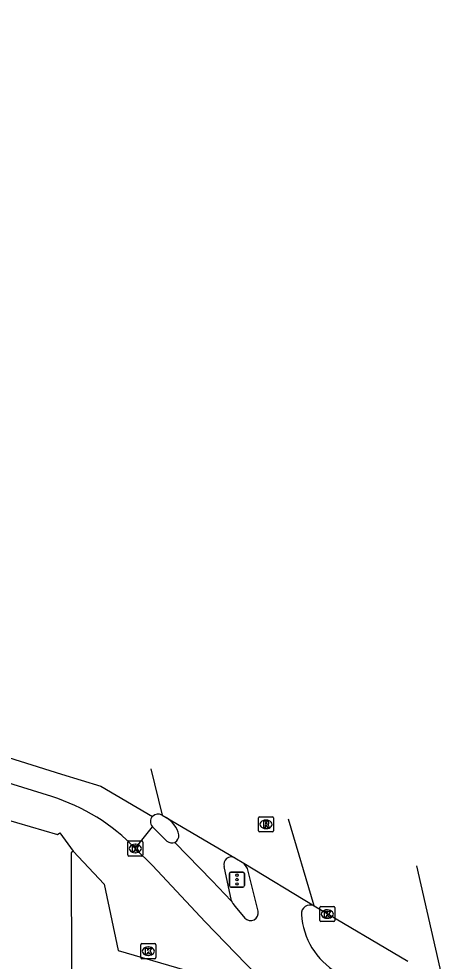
# Model space of a CAD drawing. Extents: x 162172 to 163187, y 382874 to 383684.
# Drawn here: x 163083.2 to 163111.9, y 383621.3 to 383683.6 of the extents above; entities that cross this region are included whole.
import ezdxf

# ---------------------------------------------------------------- set-up
doc = ezdxf.new("R2010")
doc.units = 0
for name, color, linetype in [('IMGEO_Fietspad_gesloten', 7, 'Continuous'), ('IMGEO_Kolk', 7, 'Continuous'), ('IMGEO_Pand', 7, 'Continuous'), ('IMGEO_Rijbaan_lokaal_gesloten', 7, 'Continuous'), ('IMGEO_Rijbaan_regionaal_gesloten', 7, 'Continuous'), ('IMGEO_Rioolput', 7, 'Continuous'), ('IMGEO_Verkeersregelinstallatiepaal', 7, 'Continuous'), ('IMGEO_Voetpad_open', 7, 'Continuous')]:
    doc.layers.add(name, color=color, linetype=linetype)

msp = doc.modelspace()

# ---------------------------------------------------------------- linework, layer by layer
at = {"layer": 'IMGEO_Fietspad_gesloten'}
for points in [[(163092.042, 383630.218), (163093.006, 383629.266)], [(163093.532, 383629.179), (163095.987, 383626.652), (163097.253, 383625.316)], [(163100.246, 383619.065), (163095.531, 383623.925), (163092.052, 383627.661), (163090.911, 383628.782)], [(163099.038, 383624.64), (163098.337, 383627.447), (163098.081, 383627.811)], [(163097.253, 383625.316), (163097.306, 383625.226), (163097.361, 383625.137), (163097.513, 383624.952), (163098.156, 383624.185)]]:
    msp.add_lwpolyline(points, dxfattribs=at)
for centre, radius, start, end in [((163093.354, 383629.735), 0.584, 233.42735, 287.78935), ((163102.468, 383624.468), 0.577, 62.95828, 184.89446), ((163098.537, 383624.529), 0.513, 222.1161, 12.45988), ((163106.729, 383624.748), 4.848, 183.88616, 239.09993)]:
    msp.add_arc(centre, radius, start, end, dxfattribs=at)
at = {"layer": 'IMGEO_Kolk'}
for p, q in [((163090.409, 383628.355), (163090.409, 383629.207)), ((163090.484, 383629.281), (163091.336, 383629.281)), ((163091.41, 383629.207), (163091.41, 383628.355)), ((163090.897, 383629.061), (163090.922, 383629.061)), ((163091.336, 383628.281), (163090.484, 383628.281)), ((163090.92, 383628.501), (163090.895, 383628.501)), ((163103.107, 383624.019), (163103.107, 383624.871)), ((163103.182, 383624.945), (163104.034, 383624.945)), ((163104.108, 383624.871), (163104.108, 383624.019)), ((163103.595, 383624.725), (163103.62, 383624.725)), ((163104.034, 383623.945), (163103.182, 383623.945)), ((163103.618, 383624.165), (163103.593, 383624.165)), ((163091.268, 383621.565), (163091.268, 383622.417)), ((163091.343, 383622.491), (163092.195, 383622.491)), ((163092.269, 383622.417), (163092.269, 383621.565)), ((163091.779, 383621.711), (163091.754, 383621.711)), ((163091.756, 383622.271), (163091.781, 383622.271)), ((163092.195, 383621.491), (163091.343, 383621.491))]:
    msp.add_line(p, q, dxfattribs=at)
for points in [[(163090.409, 383628.355), (163090.409, 383629.207)], [(163090.484, 383629.281), (163091.336, 383629.281)], [(163091.41, 383629.207), (163091.41, 383628.355)], [(163090.73, 383628.981), (163090.853, 383628.981), (163090.853, 383628.83), (163090.983, 383628.981), (163091.147, 383628.981), (163091.001, 383628.83), (163091.154, 383628.581), (163091.002, 383628.581), (163090.917, 383628.745), (163090.853, 383628.678), (163090.853, 383628.581), (163090.73, 383628.581), (163090.73, 383628.981)], [(163091.336, 383628.281), (163090.484, 383628.281)], [(163103.107, 383624.019), (163103.107, 383624.871)], [(163103.182, 383624.945), (163104.034, 383624.945)], [(163104.108, 383624.871), (163104.108, 383624.019)], [(163103.428, 383624.645), (163103.551, 383624.645), (163103.551, 383624.494), (163103.681, 383624.645), (163103.845, 383624.645), (163103.699, 383624.494), (163103.852, 383624.245), (163103.7, 383624.245), (163103.615, 383624.409), (163103.551, 383624.342), (163103.551, 383624.245), (163103.428, 383624.245), (163103.428, 383624.645)], [(163104.034, 383623.945), (163103.182, 383623.945)], [(163091.268, 383621.565), (163091.268, 383622.417)], [(163091.343, 383622.491), (163092.195, 383622.491)], [(163092.269, 383622.417), (163092.269, 383621.565)], [(163091.589, 383622.191), (163091.712, 383622.191), (163091.712, 383622.04), (163091.842, 383622.191), (163092.006, 383622.191), (163091.86, 383622.04), (163092.013, 383621.791), (163091.861, 383621.791), (163091.776, 383621.955), (163091.712, 383621.888), (163091.712, 383621.791), (163091.589, 383621.791), (163091.589, 383622.191)], [(163092.195, 383621.491), (163091.343, 383621.491)]]:
    msp.add_lwpolyline(points, dxfattribs=at)
for centre, start, end in [((163090.486, 383629.205), 91.55205, 178.44795), ((163090.486, 383629.205), 91.55205, 178.44795), ((163091.334, 383629.205), 1.55205, 88.44795), ((163091.334, 383629.205), 1.55205, 88.44795), ((163090.486, 383628.357), 181.55205, 268.44795), ((163090.486, 383628.357), 181.55205, 268.44795), ((163091.334, 383628.357), 271.55205, 358.44795), ((163091.334, 383628.357), 271.55205, 358.44795), ((163103.184, 383624.869), 91.55205, 178.44795), ((163103.184, 383624.869), 91.55205, 178.44795), ((163104.032, 383624.869), 1.55205, 88.44795), ((163104.032, 383624.869), 1.55205, 88.44795), ((163103.184, 383624.021), 181.55205, 268.44795), ((163103.184, 383624.021), 181.55205, 268.44795), ((163104.032, 383624.021), 271.55205, 358.44795), ((163104.032, 383624.021), 271.55205, 358.44795), ((163091.345, 383622.415), 91.55205, 178.44795), ((163091.345, 383622.415), 91.55205, 178.44795), ((163092.193, 383622.415), 1.55205, 88.44795), ((163092.193, 383622.415), 1.55205, 88.44795), ((163091.345, 383621.567), 181.55205, 268.44795), ((163091.345, 383621.567), 181.55205, 268.44795), ((163092.193, 383621.567), 271.55205, 358.44795), ((163092.193, 383621.567), 271.55205, 358.44795)]:
    msp.add_arc(centre, 0.0765, start, end, dxfattribs=at)
for centre, major_axis, ratio, start_param, end_param in [((163090.896, 383628.781), (-0.387, 0.002), 0.722429, 4.712389, 7.853982), ((163090.921, 383628.781), (-0.39, 0.002), 0.717154, 1.570796, 4.712389), ((163103.594, 383624.445), (-0.387, 0.002), 0.722429, 4.712389, 7.853982), ((163103.619, 383624.445), (-0.39, 0.002), 0.717154, 1.570796, 4.712389), ((163091.755, 383621.991), (-0.387, 0.002), 0.722429, 4.712389, 7.853982), ((163091.78, 383621.991), (-0.39, 0.002), 0.717154, 1.570796, 4.712389)]:
    msp.add_ellipse(centre, major_axis=major_axis, ratio=ratio, start_param=start_param, end_param=end_param, dxfattribs=at)
at = {"layer": 'IMGEO_Pand'}
for points in [[(163078.521, 383631.829), (163085.77, 383629.71), (163085.916, 383629.819), (163086.803, 383628.6)], [(163086.803, 383628.6), (163086.674, 383628.504), (163086.694, 383620.048), (163086.699, 383617.852)]]:
    msp.add_lwpolyline(points, dxfattribs=at)
at = {"layer": 'IMGEO_Rijbaan_lokaal_gesloten'}
for points in [[(162873.508, 383679.63), (162885.463, 383682.743), (162894.18, 383683.491), (162901.777, 383683.615), (162914.105, 383683.366), (162924.192, 383682.619), (162934.684, 383681.123), (162939.851, 383679.939), (162950.499, 383677.261), (162960.99, 383674.022), (162983.032, 383667.294), (162989.757, 383665.301), (163013.044, 383658.698), (163024.002, 383654.96), (163028.485, 383653.341), (163043.429, 383647.484), (163052.022, 383644.369), (163086.034, 383633.689), (163088.633, 383632.908), (163092.051, 383630.905)], [(163085.385, 383632.207), (163068.742, 383637.378), (163051.493, 383642.727)], [(163091.947, 383634.04), (163092.68, 383630.983)], [(163092.68, 383630.983), (163092.956, 383630.825)], [(163092.956, 383630.825), (163097.503, 383628.158)], [(163102.73, 383624.982), (163101.051, 383630.727)], [(163090.911, 383628.782), (163092.042, 383630.218)], [(163097.503, 383628.158), (163098.081, 383627.811)], [(163098.081, 383627.811), (163102.73, 383624.982)], [(163102.73, 383624.982), (163108.937, 383621.334)]]:
    msp.add_lwpolyline(points, dxfattribs=at)
for centre, radius, start, end in [((163081.444, 383619.678), 13.134, 43.87962, 72.53934), ((163092.414, 383630.554), 0.505, 58.19934, 135.93857), ((163092.414, 383630.557), 0.503, 136.1951, 222.30379)]:
    msp.add_arc(centre, radius, start, end, dxfattribs=at)
at = {"layer": 'IMGEO_Rijbaan_regionaal_gesloten'}
msp.add_lwpolyline([(163111.866, 383617.063), (163111.761, 383617.881), (163109.536, 383627.64)], dxfattribs=at)
at = {"layer": 'IMGEO_Rioolput'}
for p, q in [((163099.053, 383629.95), (163099.053, 383630.802)), ((163099.128, 383630.876), (163099.98, 383630.876)), ((163099.541, 383630.656), (163099.566, 383630.656)), ((163100.054, 383630.802), (163100.054, 383629.95)), ((163099.98, 383629.876), (163099.128, 383629.876)), ((163099.564, 383630.096), (163099.539, 383630.096))]:
    msp.add_line(p, q, dxfattribs=at)
for points in [[(163099.053, 383629.95), (163099.053, 383630.802)], [(163099.128, 383630.876), (163099.98, 383630.876)], [(163099.642, 383630.574), (163099.39, 383630.576), (163099.39, 383630.176)], [(163099.568, 383630.495), (163099.514, 383630.495), (163099.514, 383630.414)], [(163099.514, 383630.414), (163099.566, 383630.414)], [(163100.054, 383630.802), (163100.054, 383629.95)], [(163099.98, 383629.876), (163099.128, 383629.876)], [(163099.39, 383630.176), (163099.514, 383630.176), (163099.514, 383630.338), (163099.525, 383630.338)], [(163099.572, 383630.309), (163099.643, 383630.176), (163099.783, 383630.176), (163099.718, 383630.302)]]:
    msp.add_lwpolyline(points, dxfattribs=at)
for centre, radius, start, end in [((163099.13, 383630.8), 0.0765, 91.55205, 178.44795), ((163099.13, 383630.8), 0.0765, 91.55205, 178.44795), ((163099.55, 383630.603), 0.19, 274.7715, 282.96867), ((163099.574, 383630.399), 0.0964, 77.00612, 93.18647), ((163099.588, 383630.456), 0.0378, 276.66336, 79.67722), ((163099.641, 383630.464), 0.109, 350.36119, 89.41601), ((163099.639, 383630.464), 0.112, 277.58423, 350.98172), ((163099.978, 383630.8), 0.0765, 1.55205, 88.44795), ((163099.978, 383630.8), 0.0765, 1.55205, 88.44795), ((163099.13, 383629.952), 0.0765, 181.55205, 268.44795), ((163099.13, 383629.952), 0.0765, 181.55205, 268.44795), ((163099.524, 383630.285), 0.0533, 26.02933, 88.69889), ((163099.623, 383630.249), 0.108, 29.51342, 73.79051), ((163099.978, 383629.952), 0.0765, 271.55205, 358.44795), ((163099.978, 383629.952), 0.0765, 271.55205, 358.44795)]:
    msp.add_arc(centre, radius, start, end, dxfattribs=at)
for centre, major_axis, ratio, start_param, end_param in [((163099.54, 383630.376), (-0.387, 0.002), 0.722429, 4.712389, 7.853982), ((163099.565, 383630.376), (-0.39, 0.002), 0.717154, 1.570796, 4.712389)]:
    msp.add_ellipse(centre, major_axis=major_axis, ratio=ratio, start_param=start_param, end_param=end_param, dxfattribs=at)
at = {"layer": 'IMGEO_Verkeersregelinstallatiepaal'}
for p, q in [((163097.138, 383626.325), (163097.138, 383627.125)), ((163097.138, 383627.125), (163097.138, 383626.325)), ((163097.238, 383627.225), (163098.028, 383627.225)), ((163098.028, 383627.225), (163097.238, 383627.225)), ((163098.128, 383627.125), (163098.128, 383626.325)), ((163098.128, 383626.325), (163098.128, 383627.125)), ((163098.028, 383626.225), (163097.238, 383626.225)), ((163097.238, 383626.225), (163098.028, 383626.225))]:
    msp.add_line(p, q, dxfattribs=at)
for centre in [(163097.633, 383627.015), (163097.633, 383626.725), (163097.633, 383626.435)]:
    msp.add_circle(centre, 0.085, dxfattribs=at)
for centre, start, end in [((163097.238, 383627.125), 90, 180), ((163097.238, 383627.125), 90, 180), ((163098.028, 383627.125), 0, 90), ((163098.028, 383627.125), 360, 90), ((163097.238, 383626.325), 180, 270), ((163097.238, 383626.325), 180, 270), ((163098.028, 383626.325), 270, 0), ((163098.028, 383626.325), 270, 0)]:
    msp.add_arc(centre, 0.1, start, end, dxfattribs=at)
at = {"layer": 'IMGEO_Voetpad_open'}
for points in [[(163086.803, 383628.6), (163088.843, 383626.428), (163089.77, 383622.029), (163094.172, 383620.756), (163096.868, 383617.887), (163098.385, 383616.355), (163099.301, 383614.325), (163099.596, 383612.146), (163099.253, 383609.974), (163098.815, 383609.053), (163100.61, 383600.771)], [(163096.776, 383627.581), (163097.253, 383625.316)]]:
    msp.add_lwpolyline(points, dxfattribs=at)
for centre, radius, start, end in [((163091.934, 383629.197), 1.923, 14.65508, 57.88739), ((163093.223, 383629.66), 0.571, 302.72515, 2.3403), ((163097.261, 383627.717), 0.503, 61.25831, 195.61783)]:
    msp.add_arc(centre, radius, start, end, dxfattribs=at)

doc.saveas('drawing.dxf')
